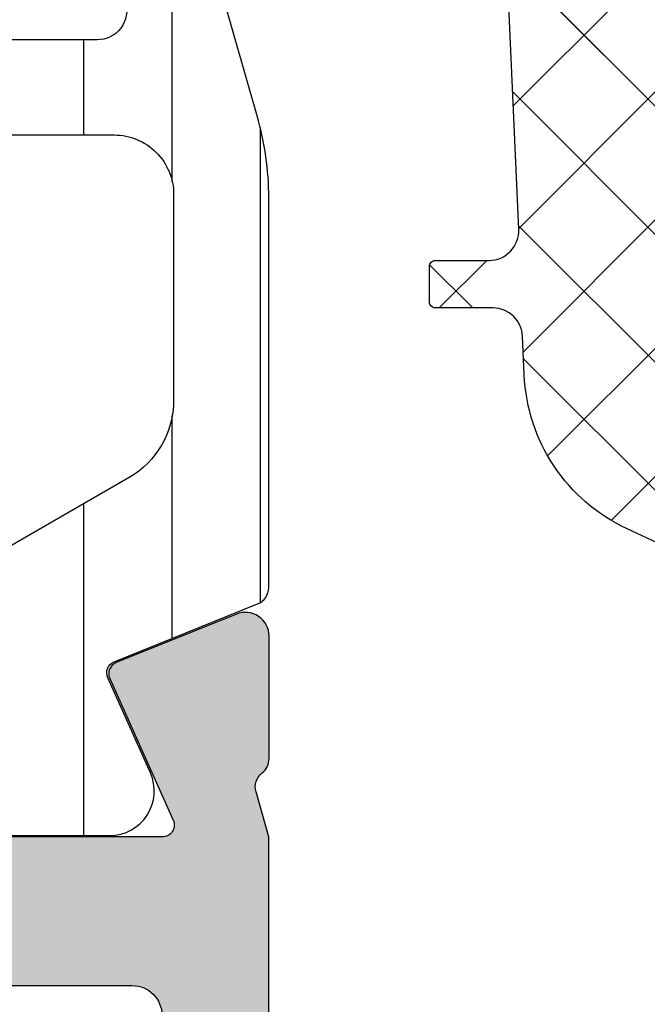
# Model space of a CAD drawing. Header units: millimetres. Extents: x 373037 to 682063, y 76092 to 274210.
# Tile 545 of 552: x 680117 to 680128, y 273205 to 273221. Entities that reach past the tile are written whole.
import ezdxf

# ---------------------------------------------------------------- set-up
doc = ezdxf.new("R2010")
doc.units = ezdxf.units.MM
doc.header["$LTSCALE"] = 100
doc.layers.add('PUDORYS', color=253, linetype='CONTINUOUS')

msp = doc.modelspace()

# ---------------------------------------------------------------- hatches: boundary and pattern name
at = {"layer": 'PUDORYS', "true_color": 0x939598}
h = msp.add_hatch(dxfattribs=at)
h.set_pattern_fill('ANSI37', color=252, scale=0.48, angle=270, style=0)
h.set_pattern_definition([(315, (680136.1487929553, 273234.9725188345), (1.077630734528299, 1.077630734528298), []), (44.99999999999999, (680136.1487929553, 273234.9725188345), (-1.077630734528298, 1.077630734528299), [])])
edge = h.paths.add_edge_path(flags=16)
edge.add_line((680136.8130869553, 273238.3737958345), (680138.2059409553, 273238.2740518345))
edge.add_arc((680138.248798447, 273238.872518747), 0.5999995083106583, 265.9039194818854, 360.000008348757)
edge.add_arc((680138.248798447, 273238.872518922), 0.5999995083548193, 359.9999916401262, 454.0960805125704)
edge.add_line((680138.2059409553, 273239.4709858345), (680136.8130869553, 273239.3712418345))
edge.add_arc((680136.8488014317, 273238.8725188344), 0.5000001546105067, 94.09606439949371, 265.9039355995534)
edge = h.paths.add_edge_path(flags=16)
edge.add_arc((680133.6487933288, 273240.4725154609), 0.4999996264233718, 269.9999571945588, 360.0000428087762)
edge.add_line((680134.1487929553, 273240.4725158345), (680134.1487929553, 273244.0662008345))
edge.add_arc((680133.6487926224, 273244.0662008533), 0.5000003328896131, 359.9999978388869, 473.2180265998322)
edge.add_line((680133.4516769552, 273244.5257068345), (680127.1205749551, 273241.8098288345))
edge.add_arc((680127.3176908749, 273241.3503234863), 0.4999998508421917, 113.2180817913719, 182.5001106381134)
edge.add_line((680126.8181669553, 273241.3285128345), (680126.8564929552, 273240.4507058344))
edge.add_arc((680127.3560165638, 273240.4725153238), 0.4999994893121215, 182.499979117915, 270.0000448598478)
edge.add_line((680127.3560169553, 273239.9725158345), (680133.6487929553, 273239.9725158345))
edge = h.paths.add_edge_path(flags=16)
edge.add_line((680128.2406309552, 273214.9185968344), (680137.1374839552, 273210.7699268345))
edge.add_arc((680137.3487930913, 273211.2230805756), 0.4999998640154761, 244.9999920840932, 360.0000296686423)
edge.add_line((680137.8487929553, 273211.2230808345), (680137.8487929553, 273220.5725158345))
edge.add_arc((680137.3487933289, 273220.572516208), 0.4999996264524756, 359.9999571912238, 450.0000428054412)
edge.add_line((680137.3487929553, 273221.0725158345), (680128.2248699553, 273221.0725158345))
edge.add_arc((680128.2248701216, 273220.5725157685), 0.5000000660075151, 90.00001905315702, 182.5000272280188)
edge.add_line((680127.7253459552, 273220.5507058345), (680127.9524159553, 273215.3499418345))
edge.add_arc((680128.4519413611, 273215.3717515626), 0.5000012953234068, 182.4999974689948, 244.9999080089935)
edge = h.paths.add_edge_path(flags=16)
edge.add_arc((680137.3487933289, 273223.772515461), 0.4999996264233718, 269.9999571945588, 360.0000428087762)
edge.add_line((680137.8487929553, 273223.7725158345), (680137.8487929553, 273230.9725158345))
edge.add_arc((680137.3487933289, 273230.9725162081), 0.4999996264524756, 359.9999571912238, 450.0000428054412)
edge.add_line((680137.3487929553, 273231.4725158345), (680136.1487929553, 273231.4725158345))
edge.add_arc((680136.1487914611, 273233.4725143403), 1.999998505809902, 179.9999571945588, 270.00004280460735, ccw=False)
edge.add_line((680134.1487929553, 273233.4725158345), (680134.1487929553, 273237.2725158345))
edge.add_arc((680133.6487933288, 273237.2725162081), 0.4999996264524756, 359.9999571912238, 450.0000428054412)
edge.add_line((680133.6487929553, 273237.7725158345), (680127.4957319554, 273237.7725158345))
edge.add_arc((680127.4957321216, 273237.2725157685), 0.5000000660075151, 90.00001905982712, 182.5000272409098)
edge.add_line((680126.9962079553, 273237.2507058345), (680127.2363429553, 273231.7507058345))
edge.add_arc((680127.7358665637, 273231.7725153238), 0.4999994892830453, 182.4999791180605, 270.0000448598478)
edge.add_line((680127.7358669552, 273231.2725158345), (680133.0487929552, 273231.2725158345))
edge.add_arc((680133.0487929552, 273230.1725158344), 1.100000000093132, -90, 90, ccw=False)
edge.add_line((680133.0487929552, 273229.0725158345), (680127.8755819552, 273229.0725158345))
edge.add_arc((680127.8755821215, 273228.5725157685), 0.5000000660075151, 90.00001905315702, 182.5000272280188)
edge.add_line((680127.3760579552, 273228.5507058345), (680127.5856309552, 273223.7507058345))
edge.add_arc((680128.0851545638, 273223.7725153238), 0.4999994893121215, 182.499979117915, 270.0000448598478)
edge.add_line((680128.0851549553, 273223.2725158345), (680137.3487929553, 273223.2725158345))
edge = h.paths.add_edge_path()
edge.add_line((680135.9623359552, 273208.5594628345), (680127.1744699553, 273212.6573118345))
edge.add_ellipse((680128.4423274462, 273215.3762372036), major_axis=(-3.000002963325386, 0), ratio=1, start_angle=2.5000588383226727, end_angle=64.9999693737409, ccw=False)
edge.add_line((680125.4451799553, 273215.2453758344), (680125.4168459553, 273215.8943258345))
edge.add_ellipse((680124.9173223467, 273215.8725163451), major_axis=(-0.4999994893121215, 0), ratio=1, start_angle=182.499979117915, end_angle=270.0000448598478)
edge.add_line((680124.9173219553, 273216.3725158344), (680123.9487929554, 273216.3725158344))
edge.add_ellipse((680123.9487928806, 273216.4725157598), major_axis=(-0.09999992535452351, 0), ratio=1, start_angle=-4.28221164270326e-05, end_angle=90.00004277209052, ccw=False)
edge.add_line((680123.8487929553, 273216.4725158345), (680123.8487929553, 273217.0725158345))
edge.add_ellipse((680123.9487928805, 273217.0725159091), major_axis=(-0.09999992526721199, 0), ratio=1, start_angle=-90.00004280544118, end_angle=4.275541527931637e-05, ccw=False)
edge.add_line((680123.9487929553, 273217.1725158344), (680124.8518309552, 273217.1725158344))
edge.add_ellipse((680124.851830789, 273217.6725159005), major_axis=(-0.5000000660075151, 0), ratio=1, start_angle=90.00001905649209, end_angle=182.5000272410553)
edge.add_line((680125.3513549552, 273217.6943258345), (680124.9575169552, 273226.5946198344))
edge.add_ellipse((680124.4580056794, 273226.5725157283), major_axis=(-0.5000001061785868, 0), ratio=1, start_angle=182.5337692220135, end_angle=270.0000829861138)
edge.add_line((680124.4580049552, 273227.0725158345), (680123.8487929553, 273227.0725158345))
edge.add_ellipse((680123.8487928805, 273227.1725157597), major_axis=(-0.09999992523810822, 0), ratio=1, start_angle=-4.2822116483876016e-05, end_angle=90.00004280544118, ccw=False)
edge.add_line((680123.7487929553, 273227.1725158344), (680123.7487929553, 273227.7725158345))
edge.add_ellipse((680123.8487928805, 273227.7725159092), major_axis=(-0.09999992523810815, 0), ratio=1, start_angle=-90.00004283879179, end_angle=4.275541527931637e-05, ccw=False)
edge.add_line((680123.8487929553, 273227.8725158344), (680124.3783549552, 273227.8725158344))
edge.add_ellipse((680124.3783552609, 273228.3725163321), major_axis=(-0.5000004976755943, 0), ratio=1, start_angle=89.99996496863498, end_angle=182.533697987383)
edge.add_line((680124.8778669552, 273228.3946198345), (680124.3672109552, 273239.9348448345))
edge.add_ellipse((680123.8676863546, 273239.9130353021), major_axis=(-0.5000004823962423, 0), ratio=1, start_angle=182.4999790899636, end_angle=273.2170573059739)
edge.add_line((680123.8396269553, 273240.4122478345), (680118.7058839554, 273240.1236848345))
edge.add_ellipse((680118.8214393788, 273239.7132668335), major_axis=(-0.426375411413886, 0), ratio=1, start_angle=-74.27514552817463, end_angle=69.24102762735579)
edge.add_line((680118.6703159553, 273239.3145718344), (680118.9029189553, 273239.3158118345))
edge.add_line((680118.9029189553, 273239.3158118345), (680120.7854979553, 273239.6139498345))
edge.add_line((680120.7854979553, 273239.6139498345), (680123.6347829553, 273239.2135238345))
edge.add_ellipse((680123.5930323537, 273238.9164432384), major_axis=(-0.2999999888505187, 0), ratio=1, start_angle=145.4022536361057, end_angle=262.00025595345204, ccw=False)
edge.add_ellipse((680121.3704612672, 273240.4495566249), major_axis=(-3.000047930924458, 0), ratio=1, start_angle=71.99157541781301, end_angle=145.4023587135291, ccw=False)
edge.add_line((680120.4429759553, 273237.5964778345), (680118.1880849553, 273238.2300538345))
edge.add_ellipse((680118.3490144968, 273239.0052663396), major_axis=(-0.7917403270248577, 0), ratio=1, start_angle=6.798346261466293, end_angle=78.27231020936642, ccw=False)
edge.add_line((680117.5628409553, 273238.9115438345), (680117.5616199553, 273239.9697538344))
edge.add_ellipse((680118.7407061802, 273239.8406295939), major_axis=(-1.18613548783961, 0), ratio=1, start_angle=288.6555764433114, end_angle=353.7503218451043, ccw=False)
edge.add_line((680118.3612869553, 273240.9644438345), (680121.6026269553, 273242.0587768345))
edge.add_line((680121.6026269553, 273242.0587768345), (680129.6524219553, 273244.9485548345))
edge.add_line((680129.6524219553, 273244.9485548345), (680139.5502989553, 273249.2813638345))
edge.add_ellipse((680139.7485690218, 273248.8223548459), major_axis=(-0.5000002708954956, 0), ratio=1, start_angle=180.0665763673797, end_angle=293.362049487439, ccw=False)
edge.add_line((680140.2485689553, 273248.8229358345), (680140.2492039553, 273248.2762348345))
edge.add_ellipse((680139.7492038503, 273248.2756545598), major_axis=(-0.5000004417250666, 0), ratio=1, start_angle=113.92082454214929, end_angle=180.0664945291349, ccw=False)
edge.add_line((680139.9519409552, 273247.8186008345), (680136.7479379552, 273246.4168448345))
edge.add_ellipse((680137.1487922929, 273245.5007037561), major_axis=(-0.9999993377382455, 0), ratio=1, start_angle=-66.36838527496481, end_angle=5.280726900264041e-05)
edge.add_line((680136.1487929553, 273245.5007028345), (680136.1487929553, 273240.2727608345))
edge.add_line((680136.1487929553, 273240.2727608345), (680137.9482719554, 273240.2727518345))
edge.add_line((680137.9482719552, 273240.2727518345), (680138.0862139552, 273240.7875528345))
edge.add_ellipse((680138.3633679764, 273240.6727875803), major_axis=(-0.2999756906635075, 0), ratio=1, start_angle=247.4964333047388, end_angle=337.50629974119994, ccw=False)
edge.add_line((680138.4781809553, 273240.9499218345), (680139.7483079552, 273240.1007548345))
edge.add_ellipse((680139.2485871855, 273239.2348906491), major_axis=(-0.9997207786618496, 0), ratio=1, start_angle=179.9923881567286, end_angle=240.00923930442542, ccw=False)
edge.add_line((680140.2483079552, 273239.2347578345), (680140.2482769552, 273238.5103968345))
edge.add_ellipse((680139.2485391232, 273238.5106048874), major_axis=(-0.9997378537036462, 0), ratio=1, start_angle=119.99132494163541, end_angle=179.9880763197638, ccw=False)
edge.add_line((680139.7482769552, 273237.6447308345), (680138.4781809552, 273236.7955638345))
edge.add_ellipse((680138.3633690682, 273237.0727113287), major_axis=(-0.2999875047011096, 0), ratio=1, start_angle=22.49860380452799, end_angle=112.50240616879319, ccw=False)
edge.add_line((680138.0862139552, 273236.9579178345), (680137.9482419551, 273237.4727338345))
edge.add_line((680137.9482419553, 273237.4727338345), (680136.1487929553, 273237.4727418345))
edge.add_line((680136.1487929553, 273237.4727418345), (680136.1487929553, 273234.2725148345))
edge.add_ellipse((680136.4487927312, 273234.2725146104), major_axis=(-0.2999997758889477, 0), ratio=1, start_angle=-4.279988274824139e-05, end_angle=90.00004279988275)
edge.add_line((680136.4487929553, 273233.9725148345), (680139.7487889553, 273233.9725148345))
edge.add_ellipse((680139.7487893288, 273233.4725152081), major_axis=(-0.4999996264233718, 0), ratio=1, start_angle=179.9999571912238, end_angle=270.0000428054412, ccw=False)
edge.add_line((680140.2487889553, 273233.4725148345), (680140.2487889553, 273206.5748928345))
edge.add_line((680140.2487889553, 273206.5748928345), (680138.6983969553, 273205.6797748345))
edge.add_ellipse((680138.4483968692, 273206.1127873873), major_axis=(-0.4999999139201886, 0), ratio=1, start_angle=6.335268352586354e-05, end_angle=120.00001708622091, ccw=False)
edge.add_line((680137.9483969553, 273206.1127868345), (680136.2510259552, 273206.1127868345))
edge.add_line((680136.2510259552, 273206.1127868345), (680136.2510259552, 273208.1063088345))
edge.add_ellipse((680135.7510256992, 273208.1063091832), major_axis=(-0.5000002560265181, 0), ratio=1, start_angle=179.9999600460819, end_angle=244.9998714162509)
h = msp.add_hatch(dxfattribs=at)
h.set_pattern_fill('ANSI37', color=252, scale=0.48, angle=270, style=0)
h.set_pattern_definition([(315, (680136.1487931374, 273234.9725188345), (1.077630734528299, 1.077630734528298), []), (44.99999999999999, (680136.1487931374, 273234.9725188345), (-1.077630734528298, 1.077630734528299), [])])
edge = h.paths.add_edge_path(flags=16)
edge.add_line((680136.8130871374, 273238.3737958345), (680138.2059411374, 273238.2740518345))
edge.add_arc((680138.2487986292, 273238.872518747), 0.5999995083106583, 265.9039194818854, 360.000008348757)
edge.add_arc((680138.248798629, 273238.872518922), 0.5999995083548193, 359.9999916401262, 454.0960805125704)
edge.add_line((680138.2059411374, 273239.4709858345), (680136.8130871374, 273239.3712418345))
edge.add_arc((680136.8488016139, 273238.8725188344), 0.5000001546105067, 94.09606439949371, 265.9039355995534)
edge = h.paths.add_edge_path(flags=16)
edge.add_arc((680133.648793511, 273240.4725154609), 0.4999996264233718, 269.9999571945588, 360.0000428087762)
edge.add_line((680134.1487931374, 273240.4725158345), (680134.1487931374, 273244.0662008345))
edge.add_arc((680133.6487928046, 273244.0662008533), 0.5000003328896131, 359.9999978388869, 473.2180265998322)
edge.add_line((680133.4516771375, 273244.5257068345), (680127.1205751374, 273241.8098288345))
edge.add_arc((680127.3176910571, 273241.3503234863), 0.4999998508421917, 113.2180817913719, 182.5001106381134)
edge.add_line((680126.8181671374, 273241.3285128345), (680126.8564931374, 273240.4507058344))
edge.add_arc((680127.356016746, 273240.4725153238), 0.4999994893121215, 182.499979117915, 270.0000448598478)
edge.add_line((680127.3560171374, 273239.9725158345), (680133.6487931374, 273239.9725158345))
edge = h.paths.add_edge_path(flags=16)
edge.add_line((680128.2406311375, 273214.9185968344), (680137.1374841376, 273210.7699268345))
edge.add_arc((680137.3487932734, 273211.2230805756), 0.4999998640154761, 244.9999920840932, 360.0000296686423)
edge.add_line((680137.8487931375, 273211.2230808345), (680137.8487931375, 273220.5725158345))
edge.add_arc((680137.348793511, 273220.572516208), 0.4999996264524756, 359.9999571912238, 450.0000428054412)
edge.add_line((680137.3487931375, 273221.0725158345), (680128.2248701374, 273221.0725158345))
edge.add_arc((680128.2248703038, 273220.5725157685), 0.5000000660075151, 90.00001905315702, 182.5000272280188)
edge.add_line((680127.7253461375, 273220.5507058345), (680127.9524161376, 273215.3499418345))
edge.add_arc((680128.4519415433, 273215.3717515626), 0.5000012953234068, 182.4999974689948, 244.9999080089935)
edge = h.paths.add_edge_path(flags=16)
edge.add_arc((680137.348793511, 273223.772515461), 0.4999996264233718, 269.9999571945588, 360.0000428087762)
edge.add_line((680137.8487931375, 273223.7725158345), (680137.8487931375, 273230.9725158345))
edge.add_arc((680137.348793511, 273230.9725162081), 0.4999996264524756, 359.9999571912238, 450.0000428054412)
edge.add_line((680137.3487931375, 273231.4725158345), (680136.1487931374, 273231.4725158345))
edge.add_arc((680136.1487916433, 273233.4725143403), 1.999998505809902, 179.9999571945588, 270.00004280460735, ccw=False)
edge.add_line((680134.1487931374, 273233.4725158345), (680134.1487931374, 273237.2725158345))
edge.add_arc((680133.648793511, 273237.2725162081), 0.4999996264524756, 359.9999571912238, 450.0000428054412)
edge.add_line((680133.6487931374, 273237.7725158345), (680127.4957321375, 273237.7725158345))
edge.add_arc((680127.4957323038, 273237.2725157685), 0.5000000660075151, 90.00001905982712, 182.5000272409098)
edge.add_line((680126.9962081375, 273237.2507058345), (680127.2363431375, 273231.7507058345))
edge.add_arc((680127.7358667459, 273231.7725153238), 0.4999994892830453, 182.4999791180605, 270.0000448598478)
edge.add_line((680127.7358671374, 273231.2725158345), (680133.0487931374, 273231.2725158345))
edge.add_arc((680133.0487931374, 273230.1725158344), 1.100000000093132, -90, 90, ccw=False)
edge.add_line((680133.0487931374, 273229.0725158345), (680127.8755821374, 273229.0725158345))
edge.add_arc((680127.8755823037, 273228.5725157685), 0.5000000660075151, 90.00001905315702, 182.5000272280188)
edge.add_line((680127.3760581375, 273228.5507058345), (680127.5856311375, 273223.7507058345))
edge.add_arc((680128.085154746, 273223.7725153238), 0.4999994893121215, 182.499979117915, 270.0000448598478)
edge.add_line((680128.0851551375, 273223.2725158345), (680137.3487931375, 273223.2725158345))
edge = h.paths.add_edge_path()
edge.add_line((680135.9623361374, 273208.5594628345), (680127.1744701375, 273212.6573118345))
edge.add_ellipse((680128.4423276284, 273215.3762372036), major_axis=(-3.000002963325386, 0), ratio=1, start_angle=2.5000588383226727, end_angle=64.9999693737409, ccw=False)
edge.add_line((680125.4451801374, 273215.2453758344), (680125.4168461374, 273215.8943258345))
edge.add_ellipse((680124.9173225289, 273215.8725163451), major_axis=(-0.4999994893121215, 0), ratio=1, start_angle=182.499979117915, end_angle=270.0000448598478)
edge.add_line((680124.9173221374, 273216.3725158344), (680123.9487931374, 273216.3725158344))
edge.add_ellipse((680123.9487930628, 273216.4725157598), major_axis=(-0.09999992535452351, 0), ratio=1, start_angle=-4.28221164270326e-05, end_angle=90.00004277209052, ccw=False)
edge.add_line((680123.8487931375, 273216.4725158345), (680123.8487931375, 273217.0725158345))
edge.add_ellipse((680123.9487930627, 273217.0725159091), major_axis=(-0.09999992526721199, 0), ratio=1, start_angle=-90.00004280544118, end_angle=4.275541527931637e-05, ccw=False)
edge.add_line((680123.9487931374, 273217.1725158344), (680124.8518311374, 273217.1725158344))
edge.add_ellipse((680124.8518309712, 273217.6725159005), major_axis=(-0.5000000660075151, 0), ratio=1, start_angle=90.00001905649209, end_angle=182.5000272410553)
edge.add_line((680125.3513551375, 273217.6943258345), (680124.9575171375, 273226.5946198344))
edge.add_ellipse((680124.4580058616, 273226.5725157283), major_axis=(-0.5000001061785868, 0), ratio=1, start_angle=182.5337692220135, end_angle=270.0000829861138)
edge.add_line((680124.4580051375, 273227.0725158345), (680123.8487931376, 273227.0725158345))
edge.add_ellipse((680123.8487930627, 273227.1725157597), major_axis=(-0.09999992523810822, 0), ratio=1, start_angle=-4.2822116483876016e-05, end_angle=90.00004280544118, ccw=False)
edge.add_line((680123.7487931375, 273227.1725158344), (680123.7487931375, 273227.7725158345))
edge.add_ellipse((680123.8487930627, 273227.7725159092), major_axis=(-0.09999992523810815, 0), ratio=1, start_angle=-90.00004283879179, end_angle=4.275541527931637e-05, ccw=False)
edge.add_line((680123.8487931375, 273227.8725158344), (680124.3783551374, 273227.8725158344))
edge.add_ellipse((680124.3783554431, 273228.3725163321), major_axis=(-0.5000004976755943, 0), ratio=1, start_angle=89.99996496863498, end_angle=182.533697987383)
edge.add_line((680124.8778671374, 273228.3946198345), (680124.3672111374, 273239.9348448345))
edge.add_ellipse((680123.8676865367, 273239.9130353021), major_axis=(-0.5000004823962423, 0), ratio=1, start_angle=182.4999790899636, end_angle=273.2170573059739)
edge.add_line((680123.8396271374, 273240.4122478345), (680118.7058841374, 273240.1236848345))
edge.add_ellipse((680118.821439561, 273239.7132668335), major_axis=(-0.426375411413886, 0), ratio=1, start_angle=-74.27514552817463, end_angle=69.24102762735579)
edge.add_line((680118.6703161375, 273239.3145718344), (680118.9029191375, 273239.3158118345))
edge.add_line((680118.9029191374, 273239.3158118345), (680120.7854981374, 273239.6139498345))
edge.add_line((680120.7854981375, 273239.6139498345), (680123.6347831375, 273239.2135238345))
edge.add_ellipse((680123.5930325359, 273238.9164432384), major_axis=(-0.2999999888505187, 0), ratio=1, start_angle=145.4022536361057, end_angle=262.00025595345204, ccw=False)
edge.add_ellipse((680121.3704614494, 273240.4495566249), major_axis=(-3.000047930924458, 0), ratio=1, start_angle=71.99157541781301, end_angle=145.4023587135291, ccw=False)
edge.add_line((680120.4429761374, 273237.5964778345), (680118.1880851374, 273238.2300538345))
edge.add_ellipse((680118.349014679, 273239.0052663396), major_axis=(-0.7917403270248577, 0), ratio=1, start_angle=6.798346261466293, end_angle=78.27231020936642, ccw=False)
edge.add_line((680117.5628411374, 273238.9115438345), (680117.5616201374, 273239.9697538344))
edge.add_ellipse((680118.7407063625, 273239.8406295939), major_axis=(-1.18613548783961, 0), ratio=1, start_angle=288.6555764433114, end_angle=353.7503218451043, ccw=False)
edge.add_line((680118.3612871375, 273240.9644438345), (680121.6026271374, 273242.0587768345))
edge.add_line((680121.6026271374, 273242.0587768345), (680129.6524221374, 273244.9485548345))
edge.add_line((680129.6524221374, 273244.9485548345), (680139.5502991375, 273249.2813638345))
edge.add_ellipse((680139.748569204, 273248.8223548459), major_axis=(-0.5000002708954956, 0), ratio=1, start_angle=180.0665763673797, end_angle=293.362049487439, ccw=False)
edge.add_line((680140.2485691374, 273248.8229358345), (680140.2492041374, 273248.2762348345))
edge.add_ellipse((680139.7492040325, 273248.2756545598), major_axis=(-0.5000004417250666, 0), ratio=1, start_angle=113.92082454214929, end_angle=180.0664945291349, ccw=False)
edge.add_line((680139.9519411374, 273247.8186008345), (680136.7479381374, 273246.4168448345))
edge.add_ellipse((680137.1487924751, 273245.5007037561), major_axis=(-0.9999993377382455, 0), ratio=1, start_angle=-66.36838527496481, end_angle=5.280726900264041e-05)
edge.add_line((680136.1487931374, 273245.5007028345), (680136.1487931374, 273240.2727608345))
edge.add_line((680136.1487931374, 273240.2727608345), (680137.9482721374, 273240.2727518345))
edge.add_line((680137.9482721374, 273240.2727518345), (680138.0862141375, 273240.7875528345))
edge.add_ellipse((680138.3633681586, 273240.6727875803), major_axis=(-0.2999756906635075, 0), ratio=1, start_angle=247.4964333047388, end_angle=337.50629974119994, ccw=False)
edge.add_line((680138.4781811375, 273240.9499218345), (680139.7483081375, 273240.1007548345))
edge.add_ellipse((680139.2485873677, 273239.2348906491), major_axis=(-0.9997207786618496, 0), ratio=1, start_angle=179.9923881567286, end_angle=240.00923930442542, ccw=False)
edge.add_line((680140.2483081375, 273239.2347578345), (680140.2482771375, 273238.5103968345))
edge.add_ellipse((680139.2485393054, 273238.5106048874), major_axis=(-0.9997378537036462, 0), ratio=1, start_angle=119.99132494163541, end_angle=179.9880763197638, ccw=False)
edge.add_line((680139.7482771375, 273237.6447308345), (680138.4781811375, 273236.7955638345))
edge.add_ellipse((680138.3633692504, 273237.0727113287), major_axis=(-0.2999875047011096, 0), ratio=1, start_angle=22.49860380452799, end_angle=112.50240616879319, ccw=False)
edge.add_line((680138.0862141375, 273236.9579178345), (680137.9482421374, 273237.4727338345))
edge.add_line((680137.9482421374, 273237.4727338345), (680136.1487931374, 273237.4727418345))
edge.add_line((680136.1487931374, 273237.4727418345), (680136.1487931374, 273234.2725148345))
edge.add_ellipse((680136.4487929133, 273234.2725146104), major_axis=(-0.2999997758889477, 0), ratio=1, start_angle=-4.279988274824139e-05, end_angle=90.00004279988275)
edge.add_line((680136.4487931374, 273233.9725148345), (680139.7487891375, 273233.9725148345))
edge.add_ellipse((680139.748789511, 273233.4725152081), major_axis=(-0.4999996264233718, 0), ratio=1, start_angle=179.9999571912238, end_angle=270.0000428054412, ccw=False)
edge.add_line((680140.2487891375, 273233.4725148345), (680140.2487891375, 273206.5748928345))
edge.add_line((680140.2487891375, 273206.5748928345), (680138.6983971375, 273205.6797748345))
edge.add_ellipse((680138.4483970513, 273206.1127873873), major_axis=(-0.4999999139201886, 0), ratio=1, start_angle=6.335268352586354e-05, end_angle=120.00001708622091, ccw=False)
edge.add_line((680137.9483971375, 273206.1127868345), (680136.2510261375, 273206.1127868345))
edge.add_line((680136.2510261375, 273206.1127868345), (680136.2510261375, 273208.1063088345))
edge.add_ellipse((680135.7510258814, 273208.1063091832), major_axis=(-0.5000002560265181, 0), ratio=1, start_angle=179.9999600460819, end_angle=244.9998714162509)
h = msp.add_hatch(dxfattribs=at)
h.set_pattern_fill('ANSI31', color=252, scale=0.468, angle=225, style=0)
h.set_pattern_definition([(270, (680106.1487931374, 273252.9725188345), (1.4859, -5.150371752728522e-16), [])])
edge = h.paths.add_edge_path(flags=16)
edge.add_line((680108.4968931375, 273234.8840408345), (680110.7196031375, 273236.1674028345))
edge.add_ellipse((680111.7194755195, 273234.4356778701), major_axis=(-1.999654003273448, 0), ratio=1, start_angle=240.00004577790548, end_angle=300.00150144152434, ccw=False)
edge.add_line((680112.7193011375, 273236.1674298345), (680113.8488191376, 273235.5153018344))
edge.add_ellipse((680112.348816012, 273232.9172216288), major_axis=(-3.000005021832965, 0), ratio=1, start_angle=196.0000547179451, end_angle=239.9999864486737, ccw=False)
edge.add_line((680115.2326051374, 273233.7441378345), (680116.2852531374, 273230.0731158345))
edge.add_ellipse((680115.8046221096, 273229.9352970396), major_axis=(-0.5000002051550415, 0), ratio=1, start_angle=89.99920104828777, end_angle=196.0000072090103, ccw=False)
edge.add_line((680115.8046151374, 273229.4352968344), (680108.2468621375, 273229.4354068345))
edge.add_ellipse((680108.2468719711, 273229.935406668), major_axis=(-0.4999998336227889, 0), ratio=1, start_angle=-0.0008212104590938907, end_angle=89.99887315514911, ccw=False)
edge.add_line((680107.7468721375, 273229.9354138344), (680107.7469281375, 273233.5850628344))
edge.add_ellipse((680109.2469273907, 273233.5850233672), major_axis=(-1.499999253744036, 0), ratio=1, start_angle=300.00152725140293, end_angle=359.99849246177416, ccw=False)
edge = h.paths.add_edge_path(flags=16)
edge.add_line((680108.2468441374, 273227.8354048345), (680116.5501741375, 273227.8352778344))
edge.add_ellipse((680116.5501658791, 273227.3352775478), major_axis=(-0.5000002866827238, 0), ratio=1, start_angle=195.9999439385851, end_angle=269.9990536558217, ccw=False)
edge.add_line((680117.0307971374, 273227.4730958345), (680118.7377241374, 273221.5203338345))
edge.add_ellipse((680118.2570934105, 273221.3825148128), major_axis=(-0.499999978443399, 0), ratio=1, start_angle=89.99905198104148, end_angle=196.0000416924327, ccw=False)
edge.add_line((680118.2570851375, 273220.8825148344), (680108.2467311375, 273220.8826848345))
edge.add_ellipse((680108.2467433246, 273221.3826850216), major_axis=(-0.5000001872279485, 0), ratio=1, start_angle=-0.0008952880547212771, end_angle=89.99860345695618, ccw=False)
edge.add_line((680107.7467431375, 273221.3826928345), (680107.7468331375, 273227.3354128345))
edge.add_ellipse((680108.2468334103, 273227.3354045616), major_axis=(-0.5000002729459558, 0), ratio=1, start_angle=269.9987707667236, end_angle=359.99905199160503, ccw=False)
edge = h.paths.add_edge_path(flags=16)
edge.add_line((680118.7958801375, 273213.5183808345), (680115.6194901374, 273211.6844918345))
edge.add_ellipse((680114.1194902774, 273214.2825715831), major_axis=(-3.000002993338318, 0), ratio=1, start_angle=59.99850824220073, end_angle=119.9999639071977, ccw=False)
edge.add_line((680112.6194211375, 273211.6845318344), (680108.4965381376, 273214.0650268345))
edge.add_ellipse((680109.2465737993, 273215.364045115), major_axis=(-1.50000066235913, 0), ratio=1, start_angle=-0.0015171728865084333, end_angle=59.998441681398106, ccw=False)
edge.add_line((680107.7465731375, 273215.3640848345), (680107.7466641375, 273218.7826988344))
edge.add_ellipse((680108.2466636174, 273218.7826853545), major_axis=(-0.4999994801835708, 0), ratio=1, start_angle=269.99856531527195, end_angle=359.9984553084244, ccw=False)
edge.add_line((680108.2466761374, 273219.2826848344), (680118.5459911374, 273219.2825038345))
edge.add_ellipse((680118.5459727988, 273218.2825034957), major_axis=(-1.000000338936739, 0), ratio=1, start_angle=179.9984724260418, end_angle=269.99894927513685, ccw=False)
edge.add_line((680119.5459731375, 273218.2824768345), (680119.5458801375, 273214.8173788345))
edge.add_ellipse((680118.0458800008, 273214.8174190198), major_axis=(-1.500000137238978, 0), ratio=1, start_angle=120.00000300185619, end_angle=179.9984650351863, ccw=False)
edge = h.paths.add_edge_path()
edge.add_line((680121.1457481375, 273211.6705748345), (680121.1459701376, 273218.2236378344))
edge.add_arc((680116.145972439, 273218.2238046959), 4.999997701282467, 359.9980879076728, 376.000023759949)
edge.add_line((680120.9522781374, 273219.6019928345), (680116.6836671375, 273234.4884108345))
edge.add_arc((680117.1642974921, 273234.6262293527), 0.4999994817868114, 89.99992604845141, 195.9999979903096, ccw=False)
edge.add_line((680117.1642981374, 273235.1262288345), (680121.0476721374, 273235.1262288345))
edge.add_arc((680121.0476921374, 273236.1262288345), 1.0000000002, 269.998854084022, 449.998854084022)
edge.add_line((680121.0477121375, 273237.1262288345), (680116.3493761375, 273237.1264168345))
edge.add_line((680116.3493761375, 273237.1264168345), (680116.3493761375, 273237.2824688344))
edge.add_arc((680116.0493761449, 273237.2824694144), 0.2999999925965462, 359.9998892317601, 428.0261541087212)
edge.add_line((680116.1616311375, 273237.5606758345), (680113.7497291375, 273238.5338628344))
edge.add_arc((680113.8245657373, 273238.7193340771), 0.2000002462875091, 155.859017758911, 248.0262022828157, ccw=False)
edge.add_line((680113.6420571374, 273238.8011308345), (680114.3585571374, 273240.3998158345))
edge.add_arc((680113.6741513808, 273240.7065540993), 0.7499997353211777, 335.8589415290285, 450.0000185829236)
edge.add_line((680113.6741511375, 273241.4565538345), (680108.5666021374, 273241.4565538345))
edge.add_arc((680108.5666022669, 273240.8565540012), 0.5999998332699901, 90.00001235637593, 210.1429248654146)
edge.add_line((680108.0477371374, 273240.5552588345), (680109.3089531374, 273238.3833018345))
edge.add_arc((680109.0495204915, 273238.2326535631), 0.3000003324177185, -73.99993093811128, 30.143030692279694, ccw=False)
edge.add_line((680109.1322121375, 273237.9442748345), (680107.6177401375, 273237.5100078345))
edge.add_line((680107.6177401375, 273237.5100078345), (680106.2969681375, 273236.7474598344))
edge.add_arc((680106.4469688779, 273236.4876526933), 0.2999999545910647, 120.0001683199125, 182.4633047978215)
edge.add_line((680106.1472461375, 273236.4747588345), (680106.1472461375, 273212.4851048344))
edge.add_arc((680106.446581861, 273212.4651501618), 0.3000001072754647, 176.1861237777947, 239.9998522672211)
edge.add_line((680106.2965811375, 273212.2053428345), (680107.6173871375, 273211.4427748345))
edge.add_line((680107.6173871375, 273211.4427748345), (680109.1318581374, 273211.0085078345))
edge.add_arc((680109.0491669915, 273210.7201287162), 0.3000005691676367, -30.142918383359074, 74.00004324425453, ccw=False)
edge.add_line((680109.3086001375, 273210.5694808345), (680108.0473841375, 273208.3975248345))
edge.add_arc((680108.5662495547, 273208.0962291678), 0.6000003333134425, 149.8570476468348, 269.999960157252)
edge.add_line((680108.5662491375, 273207.4962288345), (680118.4698491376, 273207.4962288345))
edge.add_arc((680118.4698498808, 273208.2462288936), 0.7500000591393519, 269.9999432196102, 384.1410202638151)
edge.add_line((680119.1542561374, 273208.5529668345), (680118.4377561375, 273210.1516518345))
edge.add_arc((680118.6202647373, 273210.2334485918), 0.2000002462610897, 111.9737977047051, 204.1409822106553, ccw=False)
edge.add_line((680118.5454281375, 273210.4189198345), (680120.9580031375, 273211.3923788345))
edge.add_arc((680120.8457489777, 273211.6705846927), 0.2999991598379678, 291.9737385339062, 359.9981172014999)
h = msp.add_hatch(color=252, dxfattribs=at)
edge = h.paths.add_edge_path(flags=16)
edge.add_ellipse((680111.848844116, 273177.672532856), major_axis=(-0.4999740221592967, 0), ratio=1, start_angle=89.99702292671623, end_angle=180.0029770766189, ccw=False)
edge.add_line((680111.8488181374, 273177.1725588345), (680093.8488181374, 273177.1725588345))
edge.add_ellipse((680093.848792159, 273177.672532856), major_axis=(-0.4999740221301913, 0), ratio=1, start_angle=-0.002977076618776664, end_angle=90.00297707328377, ccw=False)
edge.add_line((680093.3488181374, 273177.6725588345), (680093.3488181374, 273190.1725588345))
edge.add_ellipse((680093.8488399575, 273190.1725370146), major_axis=(-0.5000218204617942, 0), ratio=1, start_angle=270.00250027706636, end_angle=359.9974997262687, ccw=False)
edge.add_line((680093.8488181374, 273190.6725588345), (680106.4518691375, 273190.6725588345))
edge.add_ellipse((680106.4518702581, 273192.1725577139), major_axis=(-1.499998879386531, 0), ratio=1, start_angle=89.99995719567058, end_angle=180.0000428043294)
edge.add_line((680107.9518691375, 273192.1725588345), (680107.9518691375, 273205.1725468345))
edge.add_ellipse((680108.4518687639, 273205.172547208), major_axis=(-0.4999996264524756, 0), ratio=1, start_angle=-90.00004280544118, end_angle=4.280877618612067e-05, ccw=False)
edge.add_line((680108.4518691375, 273205.6725468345), (680111.8488181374, 273205.6725468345))
edge.add_ellipse((680111.848818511, 273205.172547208), major_axis=(-0.4999996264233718, 0), ratio=1, start_angle=179.9999571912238, end_angle=270.0000428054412, ccw=False)
edge.add_line((680112.3488181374, 273205.1725468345), (680112.3488181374, 273177.6725588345))
edge = h.paths.add_edge_path()
edge.add_line((680141.1488131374, 273176.4725468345), (680141.1488131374, 273179.4725468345))
edge.add_line((680141.1488131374, 273179.4725468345), (680139.1488131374, 273179.4725468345))
edge.add_arc((680139.148787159, 273178.972572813), 0.4999740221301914, 89.99702292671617, 180.0029770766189)
edge.add_line((680138.6488131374, 273178.9725468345), (680138.6488131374, 273178.4725468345))
edge.add_line((680138.6488131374, 273178.4725468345), (680139.6488131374, 273178.4725468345))
edge.add_line((680139.6488131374, 273178.4725468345), (680139.6488131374, 273177.4725468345))
edge.add_arc((680138.6487490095, 273177.4726109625), 1.000064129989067, 270.00367402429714, 359.99632597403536, ccw=False)
edge.add_line((680138.6488131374, 273176.4725468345), (680134.6488131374, 273176.4725468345))
edge.add_arc((680134.6488431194, 273177.4725768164), 1.000029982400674, 180.0017177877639, 269.9982822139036, ccw=False)
edge.add_line((680133.6488131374, 273177.4725468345), (680133.6488131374, 273178.4725468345))
edge.add_line((680133.6488131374, 273178.4725468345), (680134.6488131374, 273178.4725468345))
edge.add_line((680134.6488131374, 273178.4725468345), (680134.6488131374, 273178.9725468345))
edge.add_arc((680134.1488075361, 273178.9725412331), 0.500005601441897, 0.0006418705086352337, 89.99935813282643)
edge.add_line((680134.1488131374, 273179.4725468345), (680131.3488101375, 273179.4725468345))
edge.add_arc((680131.3488101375, 273178.9725468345), 0.5, 90, 270)
edge.add_line((680131.3488101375, 273178.4725468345), (680131.6488131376, 273178.4725468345))
edge.add_arc((680131.6488024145, 273177.9725361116), 0.5000107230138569, 0.0012287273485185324, 89.99877126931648, ccw=False)
edge.add_line((680132.1488131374, 273177.9725468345), (680132.1488131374, 273177.4725468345))
edge.add_arc((680131.6487452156, 273177.4726147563), 0.5000679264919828, 270.00778221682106, 359.99221778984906, ccw=False)
edge.add_line((680131.6488131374, 273176.9725468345), (680120.3488181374, 273176.9725468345))
edge.add_arc((680120.3488399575, 273177.4725686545), 0.5000218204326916, 180.0025002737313, 269.9974997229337, ccw=False)
edge.add_line((680119.8488181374, 273177.4725468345), (680119.8488181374, 273177.9725468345))
edge.add_arc((680120.348755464, 273177.972609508), 0.4999373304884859, 89.99281725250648, 180.0071827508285, ccw=False)
edge.add_line((680120.3488181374, 273178.4725468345), (680120.6488211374, 273178.4725468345))
edge.add_arc((680120.6487583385, 273178.9726096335), 0.500062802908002, 270.0071953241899, 359.992804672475)
edge.add_line((680121.1488211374, 273178.9725468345), (680121.1488211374, 273183.4725468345))
edge.add_arc((680120.648815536, 273183.4725412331), 0.500005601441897, 0.0006418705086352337, 89.99935813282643)
edge.add_line((680120.6488211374, 273183.9725468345), (680119.8488181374, 273183.9725468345))
edge.add_arc((680119.848792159, 273183.472572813), 0.4999740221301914, 89.99702292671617, 180.0029770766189)
edge.add_line((680119.3488181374, 273183.4725468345), (680119.3488181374, 273181.4725468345))
edge.add_arc((680118.8487502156, 273181.4726147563), 0.5000679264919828, 270.00778221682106, 359.99221778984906, ccw=False)
edge.add_line((680118.8488181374, 273180.9725468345), (680118.3488181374, 273180.9725468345))
edge.add_arc((680118.348755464, 273180.472609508), 0.4999373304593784, 89.9928172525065, 180.0071827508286)
edge.add_line((680117.8488181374, 273180.4725468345), (680117.8488181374, 273177.4725468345))
edge.add_arc((680117.3487630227, 273177.4726019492), 0.5000551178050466, 270.00631499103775, 359.9936850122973, ccw=False)
edge.add_line((680117.3488181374, 273176.9725468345), (680115.6488211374, 273176.9725468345))
edge.add_arc((680115.6487892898, 273178.4725149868), 1.499968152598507, 179.9987834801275, 270.00121651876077, ccw=False)
edge.add_line((680114.1488211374, 273178.4725468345), (680114.1488211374, 273204.4725468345))
edge.add_arc((680114.6488002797, 273204.4725676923), 0.4999791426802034, 89.99760977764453, 180.0023902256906, ccw=False)
edge.add_line((680114.6488211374, 273204.9725468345), (680118.8488181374, 273204.9725468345))
edge.add_arc((680118.8488125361, 273204.4725412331), 0.5000056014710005, 0.0006418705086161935, 89.99935813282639, ccw=False)
edge.add_line((680119.3488181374, 273204.4725468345), (680119.3488181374, 273202.4725468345))
edge.add_arc((680119.8488399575, 273202.4725686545), 0.5000218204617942, 180.0025002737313, 269.9974997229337)
edge.add_line((680119.8488181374, 273201.9725468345), (680120.6488211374, 273201.9725468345))
edge.add_arc((680120.648768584, 273202.472599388), 0.5000525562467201, 270.0060215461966, 359.9939784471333)
edge.add_line((680121.1488211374, 273202.4725468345), (680121.1488211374, 273207.4725478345))
edge.add_line((680121.1488211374, 273207.4725478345), (680120.9315001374, 273208.2304368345))
edge.add_arc((680121.2198785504, 273208.3131281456), 0.2999999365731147, 127.90481466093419, 196.0000242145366, ccw=False)
edge.add_arc((680120.8512680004, 273208.7865479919), 0.3000001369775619, 307.9047181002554, 359.9999699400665)
edge.add_line((680121.1512681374, 273208.7865478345), (680121.1512661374, 273210.8506948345))
edge.add_arc((680120.7512667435, 273210.8506952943), 0.3999993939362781, 359.9999341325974, 471.9737695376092)
edge.add_line((680120.6015941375, 273211.2216368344), (680118.5783651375, 273210.4052758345))
edge.add_arc((680118.6532017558, 273210.2198055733), 0.1999993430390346, 111.9739078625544, 204.1410923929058)
edge.add_line((680118.4706941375, 273210.1380088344), (680119.5390141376, 273207.7543238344))
edge.add_arc((680119.3565060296, 273207.6725271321), 0.1999997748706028, -90.81990061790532, 24.141025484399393, ccw=False)
edge.add_line((680119.3536441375, 273207.4725478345), (680108.0495641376, 273207.4725468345))
edge.add_arc((680108.041132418, 273207.6639613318), 0.1916001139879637, 178.9555499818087, 272.52222190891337, ccw=False)
edge.add_line((680107.8495641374, 273207.6674538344), (680107.8495641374, 273208.0880378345))
edge.add_line((680107.8495641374, 273208.0880378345), (680109.2812991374, 273210.5536498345))
edge.add_arc((680109.0219621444, 273210.7044615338), 0.2999997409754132, 329.8208038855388, 434.0000282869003)
edge.add_line((680109.1046531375, 273210.9928398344), (680107.6124921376, 273211.4207108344))
edge.add_line((680107.6124921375, 273211.4207108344), (680106.7492171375, 273211.9191228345))
edge.add_arc((680106.5492171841, 273211.5727125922), 0.4000000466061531, 60.00001156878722, 179.9999652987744)
edge.add_line((680106.1492171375, 273211.5727128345), (680106.1495641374, 273207.4647818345))
edge.add_line((680106.1495641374, 273207.4647818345), (680106.1518691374, 273192.9727248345))
edge.add_arc((680105.6518692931, 273192.9725467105), 0.4999998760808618, -90.00001783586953, 0.02041150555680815, ccw=False)
edge.add_line((680105.6518691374, 273192.4725468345), (680100.2488271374, 273192.4725468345))
edge.add_arc((680100.248826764, 273192.9725464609), 0.4999996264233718, 179.9999571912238, 270.0000428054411, ccw=False)
edge.add_line((680099.7488271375, 273192.9725468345), (680099.7488271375, 273195.4725468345))
edge.add_arc((680099.248827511, 273195.4725472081), 0.4999996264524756, 359.9999571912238, 450.0000428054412)
edge.add_line((680099.2488271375, 273195.9725468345), (680097.9488241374, 273195.9725468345))
edge.add_arc((680097.9488032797, 273195.4725676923), 0.4999791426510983, 89.99760977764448, 180.0023902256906)
edge.add_line((680097.4488241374, 273195.4725468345), (680097.4488241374, 273194.9725468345))
edge.add_line((680097.4488241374, 273194.9725468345), (680098.4488241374, 273194.9725468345))
edge.add_line((680098.4488241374, 273194.9725468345), (680098.4488241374, 273193.4725468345))
edge.add_arc((680097.4487924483, 273193.4725785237), 1.000031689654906, 270.0018155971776, 359.99818440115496, ccw=False)
edge.add_line((680097.4488241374, 273192.4725468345), (680093.4488241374, 273192.4725468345))
edge.add_arc((680093.4488933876, 273193.4726160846), 1.000069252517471, 180.0039674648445, 269.99603253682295, ccw=False)
edge.add_line((680092.4488241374, 273193.4725468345), (680092.4488241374, 273194.9725468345))
edge.add_line((680092.4488241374, 273194.9725468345), (680093.4488241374, 273194.9725468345))
edge.add_line((680093.4488241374, 273194.9725468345), (680093.4488241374, 273195.4725468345))
edge.add_arc((680092.948850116, 273195.472572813), 0.4999740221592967, 359.9970229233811, 450.0029770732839)
edge.add_line((680092.9488241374, 273195.9725468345), (680091.6488211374, 273195.9725468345))
edge.add_arc((680091.6488267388, 273195.4725412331), 0.5000056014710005, 90.00064186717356, 179.9993581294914)
edge.add_line((680091.1488211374, 273195.4725468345), (680091.1488211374, 273176.4725468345))
edge.add_arc((680092.6487918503, 273176.4725175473), 1.49997071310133, 179.9988812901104, 270.0011187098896)
edge.add_line((680092.6488211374, 273174.9725468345), (680139.6488131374, 273174.9725468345))
edge.add_arc((680139.6487527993, 273176.4726071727), 1.500060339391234, 270.0023046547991, 359.9976953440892)

# ---------------------------------------------------------------- linework, layer by layer
at = {"layer": 'PUDORYS', "color": 252, "true_color": 0x939598}
for points in [[(680108.5662491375, 273207.4962288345), (680118.4698491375, 273207.4962288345), (680118.4698491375, 273207.4962288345, 0.543753), (680119.1542561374, 273208.5529668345), (680118.4377561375, 273210.1516518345), (680118.4377561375, 273210.1516518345, -0.425336), (680118.5454281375, 273210.4189198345), (680120.9580031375, 273211.3923788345), (680120.9580031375, 273211.3923788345, 0.305847), (680121.1457481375, 273211.6705748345), (680121.1457481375, 273211.6705748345), (680121.1459701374, 273218.2236378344), (680121.1459701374, 273218.2236378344, 0.0699353), (680120.9522781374, 273219.6019928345), (680116.6836671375, 273234.4884108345)], [(680121.1488211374, 273202.4725468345), (680121.1488211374, 273207.4725478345), (680120.9315001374, 273208.2304368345), (680120.9315001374, 273208.2304368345, -0.306185), (680121.0355731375, 273208.5498378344, 0.231306), (680121.1512681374, 273208.7865478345), (680121.1512661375, 273210.8506948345), (680121.1512661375, 273210.8506948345, 0.531563), (680120.6015941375, 273211.2216368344), (680118.5783651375, 273210.4052758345), (680118.5783651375, 273210.4052758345, 0.425336), (680118.4706941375, 273210.1380088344), (680119.5390141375, 273207.7543238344), (680119.5390141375, 273207.7543238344, -0.548397), (680119.3536441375, 273207.4725478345), (680108.0495641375, 273207.4725468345)], [(680114.6488211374, 273204.9725468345), (680118.8488181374, 273204.9725468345), (680118.8488181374, 273204.9725468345, -0.414207), (680119.3488181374, 273204.4725468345)]]:
    msp.add_lwpolyline(points, format="xyb", dxfattribs=at)
at = {"layer": 'PUDORYS', "color": 252, "true_color": 0x939598, "extrusion": (0, 0, -1)}
for points in [[(-680108.2468441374, 273227.8354048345), (-680116.5501741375, 273227.8352778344), (-680116.5501741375, 273227.8352778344, 0.334591), (-680117.0307971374, 273227.4730958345), (-680118.7377241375, 273221.5203338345), (-680118.7377241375, 273221.5203338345, 0.498587), (-680118.2570851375, 273220.8825148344), (-680108.2467311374, 273220.8826848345), (-680108.2467311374, 273220.8826848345, 0.414211), (-680107.7467431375, 273221.3826928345), (-680107.7468331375, 273227.3354128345), (-680107.7468331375, 273227.3354128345, 0.414215), (-680108.2468441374, 273227.8354048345)], [(-680118.7958801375, 273213.5183808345), (-680115.6194901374, 273211.6844918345), (-680115.6194901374, 273211.6844918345, 0.267956), (-680112.6194211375, 273211.6845318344), (-680108.4965381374, 273214.0650268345), (-680108.4965381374, 273214.0650268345, 0.267949), (-680107.7465731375, 273215.3640848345), (-680107.7466641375, 273218.7826988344), (-680107.7466641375, 273218.7826988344, 0.414213), (-680108.2466761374, 273219.2826848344), (-680118.5459911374, 273219.2825038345), (-680118.5459911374, 273219.2825038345, 0.414216), (-680119.5459731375, 273218.2824768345), (-680119.5458801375, 273214.8173788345), (-680119.5458801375, 273214.8173788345, 0.267942), (-680118.7958801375, 273213.5183808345)]]:
    msp.add_lwpolyline(points, format="xyb", close=True, dxfattribs=at)
for points in [[(-680135.9623359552, 273208.5594628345), (-680127.1744699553, 273212.6573118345), (-680127.1744699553, 273212.6573118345, 0.279675), (-680125.4451799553, 273215.2453758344), (-680125.4168459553, 273215.8943258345), (-680125.4168459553, 273215.8943258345, -0.401491), (-680124.9173219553, 273216.3725158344), (-680123.9487929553, 273216.3725158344), (-680123.9487929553, 273216.3725158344, 0.414214), (-680123.8487929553, 273216.4725158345), (-680123.8487929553, 273217.0725158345), (-680123.8487929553, 273217.0725158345, 0.414214), (-680123.9487929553, 273217.1725158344), (-680124.8518309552, 273217.1725158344), (-680124.8518309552, 273217.1725158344, -0.427052), (-680125.3513549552, 273217.6943258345), (-680124.9575169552, 273226.5946198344)], [(-680135.9623361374, 273208.5594628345), (-680127.1744701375, 273212.6573118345), (-680127.1744701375, 273212.6573118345, 0.279675), (-680125.4451801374, 273215.2453758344), (-680125.4168461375, 273215.8943258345), (-680125.4168461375, 273215.8943258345, -0.401491), (-680124.9173221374, 273216.3725158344), (-680123.9487931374, 273216.3725158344), (-680123.9487931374, 273216.3725158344, 0.414214), (-680123.8487931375, 273216.4725158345), (-680123.8487931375, 273217.0725158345), (-680123.8487931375, 273217.0725158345, 0.414214), (-680123.9487931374, 273217.1725158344), (-680124.8518311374, 273217.1725158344), (-680124.8518311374, 273217.1725158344, -0.427052), (-680125.3513551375, 273217.6943258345), (-680124.9575171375, 273226.5946198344)]]:
    msp.add_lwpolyline(points, format="xyb", dxfattribs=at)

doc.saveas('drawing.dxf')
